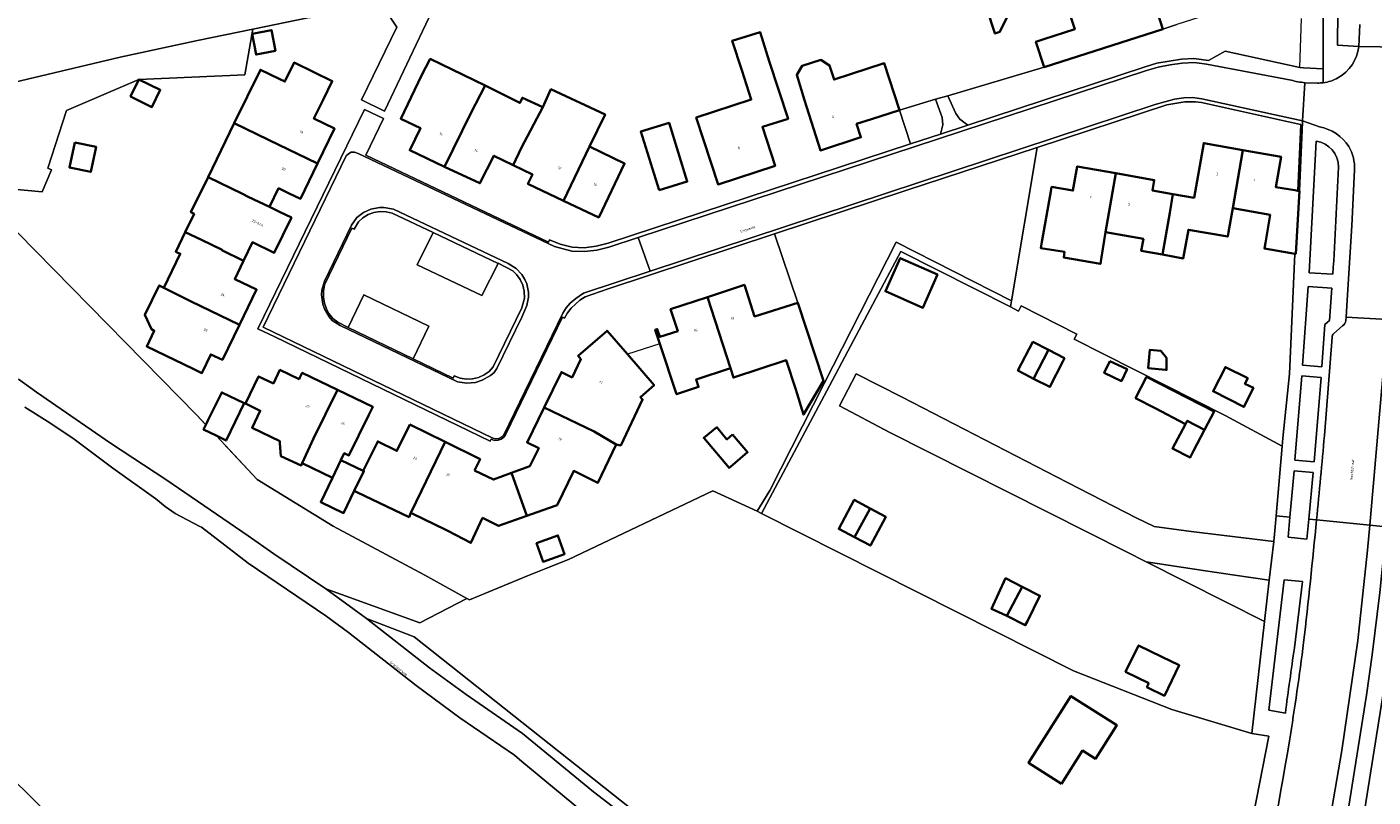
# Model space of a CAD drawing. Header units: metres. Extents: x 197700 to 204338, y 317132 to 325229.
# Tile 1025 of 1056: x 198930 to 199121, y 321874 to 321983. Entities that reach past the tile are written whole.
import ezdxf
from ezdxf.enums import TextEntityAlignment as Align

# ---------------------------------------------------------------- set-up
doc = ezdxf.new("R2010")
doc.units = ezdxf.units.M
for name, color, linetype, lineweight in [('B-WE-GR-BEPLANTING_CULTUUR_BODEMBEDEKKER-GV', 90, 'Continuous', 18), ('B-WE-GR-GROENVOORZIENING-GV', 80, 'Continuous', 18), ('B-WE-IE-TERREINAFSCHEIDING_KUNSTMATIG_HEKWERK-G', 20, 'IE-TERREINAFSCHEIDING-KUNSTMATIG', 18), ('B-WE-IE-TERREINAFSCHEIDING_KUNSTMATIG_MUUR-G', 90, 'IE-TERREINAFSCHEIDING-KUNSTMATIG-DICHT', 18), ('B-WE-OG-BEBOUWING-GV', 7, 'Continuous', 35), ('B-WE-OG-BEBOUWING-T18', 10, 'Continuous', 18), ('B-WE-OG-TERREIN_CULTUURSCHEIDING-GV', 7, 'Continuous', 18), ('B-WE-OG-TERREIN_ERF-GV', 7, 'Continuous', 18), ('B-WE-OG-TOPOGRAFIE-T18', 10, 'Continuous', 18), ('B-WE-VH-ONVERHARD-GV', 252, 'Continuous', 18), ('B-WE-VH-VERHARDING_ASFALT-GV', 252, 'Continuous', 18), ('B-WE-VH-VERHARDING_BETONSTRAATSTEEN-GV', 252, 'Continuous', 18), ('B-WE-VH-VERHARDING_OPEN-GV', 252, 'Continuous', 18), ('B-WE-VH-VERHARDING_SIERBESTRATING-GV', 252, 'Continuous', 18), ('B-WE-VH-VERHARDING_STRAATBAKSTEEN-GV', 252, 'Continuous', 18), ('B-WE-VH-VERHARDING_TEGEL-GV', 252, 'Continuous', 18)]:
    doc.layers.add(name, color=color, linetype=linetype, lineweight=lineweight)
doc.styles.add('NLCS-ISO-M200-T18', font='NLCS-ISO.ttf', dxfattribs={"height": 0.36})
doc.linetypes.add('IE-TERREINAFSCHEIDING-KUNSTMATIG', pattern='A,4,[82,NLCS.SHX,S=0.75,R=90,X=0,Y=0],4,-2', length=10)
doc.linetypes.add('IE-TERREINAFSCHEIDING-KUNSTMATIG-DICHT', pattern='A,8,-1,[82,NLCS.SHX,S=0.75,R=90,X=0,Y=0],-1', length=10)

msp = doc.modelspace()

# ---------------------------------------------------------------- linework, layer by layer
at = {"layer": 'B-WE-GR-BEPLANTING_CULTUUR_BODEMBEDEKKER-GV'}
for points in [[(199119.216, 321990.771), (199119.103, 321991.87), (199116.129, 321990.77), (199116.076, 321980.875), (199119.103, 321980.685), (199119.234, 321983.82)], [(199113.031, 321967.233), (199112.027, 321948.5), (199115.401, 321948.289)], [(199108.464, 321904.838), (199106.284, 321886.262), (199108.637, 321885.823)], [(199109.928, 321895.149), (199111.085, 321904.561), (199108.464, 321904.838)]]:
    msp.add_lwpolyline(points, dxfattribs=at)
for points in [[(199116.185, 321963.559, 0.3755207), (199113.031, 321967.233)], [(199115.401, 321948.289, 0.0036644), (199116.185, 321963.559)], [(199108.637, 321885.823, -0.0031094), (199109.928, 321895.149)]]:
    msp.add_lwpolyline(points, format="xyb", dxfattribs=at)
for points in [[(199111.884, 321946.534), (199111.082, 321935.352), (199113.839, 321935.143), (199114.26, 321941.127), (199114.939, 321941.7), (199115.259, 321946.313)], [(199110.007, 321921.832), (199112.751, 321921.623), (199113.732, 321933.608), (199110.966, 321933.862)], [(199109.291, 321913.721), (199109.033, 321910.864), (199111.694, 321910.603), (199111.968, 321913.453), (199112.608, 321920.108), (199109.886, 321920.309)]]:
    msp.add_lwpolyline(points, close=True, dxfattribs=at)
at = {"layer": 'B-WE-GR-GROENVOORZIENING-GV'}
for points in [[(198989.072, 321989.616), (198990.134, 321991.246), (198999.916, 321994.924), (199006.787, 321997.363), (199014.872, 321999.832), (199027.216, 322003.603), (199027.11, 322003.936), (199026.441, 322005.995), (199018.688, 322003.477), (199003.212, 321998.226), (198991.066, 321993.538), (198982.72, 321990.554), (198971.49, 321987.314), (198969.706, 321984.803), (198979.911, 321986.921), (198982.242, 321983.465), (198977.187, 321973.105), (198980.472, 321971.501)], [(199060.608, 321973.707), (199061.769, 321971.188), (199062.319, 321970.363), (199063.444, 321969.519), (199088.68, 321977.817), (199090.372, 321978.313), (199093.848, 321978.892), (199095.623, 321978.988), (199097.713, 321978.728), (199100.077, 321980.047), (199110.682, 321977.733), (199111.223, 321977.685), (199114.022, 321977.542), (199114.035, 321990.452), (199107.207, 321988.337), (199093.178, 321983.829), (199091.191, 321983.191), (199074.31, 321977.769)], [(198915.765, 321974.352), (198917.311, 321965.392), (198925.811, 321956.736), (198927.158, 321960.451), (198931.777, 321960.016), (198933.091, 321963.156), (198932.573, 321963.381), (198935.226, 321971.616), (198945.529, 321976.014), (198960.605, 321976.698), (198961.728, 321983.165), (198953.865, 321981.551), (198942.855, 321979.2), (198924.038, 321974.71), (198919.376, 321974.127)], [(199055.317, 321966.847), (199059.585, 321968.25), (199059.915, 321969.58), (199059.824, 321970.589), (199058.885, 321973.196), (199053.728, 321971.667)], [(199069.661, 321944.539), (199073.309, 321966.352), (199054.629, 321960.209), (199035.968, 321954.044), (199039.283, 321944.251), (199042.913, 321933.125), (199043.041, 321932.76), (199053.281, 321952.88)], [(198975.303, 321940.724), (198977.558, 321945.365), (198986.777, 321940.923), (198984.533, 321936.278), (198984.531, 321936.273), (198990.242, 321933.52), (198990.371, 321933.821), (198991.262, 321933.503), (198992.13, 321933.367), (198993.006, 321933.412), (198993.846, 321933.612), (198994.636, 321933.975), (198995.354, 321934.474), (198995.917, 321935.104), (199000, 321943.499), (199000.404, 321944.915), (199000.334, 321945.911), (199000.152, 321946.757), (198999.798, 321947.551), (198999.269, 321948.259), (198998.719, 321948.794), (198996.668, 321949.855), (198996.655, 321949.83), (198994.307, 321945.253), (198985.118, 321949.639), (198987.413, 321954.237), (198987.417, 321954.246), (198981.557, 321957.011), (198980.703, 321957.201), (198979.836, 321957.231), (198978.97, 321957.083), (198978.151, 321956.783), (198977.401, 321956.326), (198976.768, 321955.758), (198976.141, 321954.722), (198975.847, 321954.863), (198971.963, 321946.773), (198971.787, 321945.905), (198971.775, 321945.046), (198971.919, 321944.191), (198972.203, 321943.358), (198972.552, 321942.691), (198973.116, 321942.005), (198973.817, 321941.486)], [(199043.782, 321932.41), (199046.411, 321937.354), (199053.948, 321951.523), (199069.513, 321943.652), (199069.661, 321944.539), (199053.281, 321952.88), (199043.041, 321932.76), (199035.29, 321917.531), (199033.889, 321915.224), (199033.492, 321914.569), (199034.118, 321914.247), (199043.398, 321931.688)], [(199034.484, 321857.549), (199021.981, 321867.177), (198984.71, 321896.701), (198977.912, 321899.32), (198986.887, 321892.291), (198992.072, 321888.5), (199000.126, 321882.937), (199010.206, 321874.65), (199017.351, 321869.14), (199021.997, 321865.795), (199026.577, 321862.359), (199029.763, 321859.587), (199037.61, 321852.119), (199039.904, 321849.751), (199042.061, 321847.256), (199045.776, 321843.549), (199047.492, 321845.042)]]:
    msp.add_lwpolyline(points, close=True, dxfattribs=at)
for points in [[(198915.73, 321983.636), (198912.366, 321980.201), (198913.233, 321977.365), (198915.765, 321974.352), (198919.376, 321974.127), (198924.038, 321974.71), (198942.855, 321979.2), (198953.865, 321981.551), (198961.728, 321983.165), (198969.591, 321984.779)], [(198928.409, 321933.379), (198930.967, 321931.53), (198941.511, 321924.263), (198949.365, 321919.083), (198961.099, 321911.075), (198964.723, 321908.52), (198972.11, 321903.524), (198985.483, 321898.708), (198992.191, 321902.176), (198986.237, 321905.487), (198973.186, 321912.439), (198962.346, 321919.073), (198956.505, 321925.332), (198954.735, 321926.193), (198955.066, 321926.873), (198953.783, 321928.248), (198925.811, 321956.736)], [(199008.241, 321872.184), (198999.999, 321878.963), (198998.948, 321879.883), (198991.199, 321885.201), (198985.004, 321889.761), (198975.359, 321897.315), (198972.107, 321899.689), (198961.068, 321907.179), (198954.436, 321912.302), (198954.225, 321912.412), (198950.706, 321914.251), (198949.278, 321915.231), (198947.949, 321916.339), (198941.816, 321920.7), (198936.32, 321924.832), (198932.858, 321927.165), (198929.328, 321929.393)], [(198924.693, 321879.275), (198940.829, 321863.304)]]:
    msp.add_lwpolyline(points, dxfattribs=at)
at = {"layer": 'B-WE-IE-TERREINAFSCHEIDING_KUNSTMATIG_HEKWERK-G'}
for points in [[(199110.682, 321977.733), (199110.957, 321984.704)], [(199074.31, 321977.769), (199060.608, 321973.707)], [(199060.608, 321973.707), (199058.885, 321973.196)], [(199053.728, 321971.667), (199058.885, 321973.196)], [(199053.759, 321971.676), (199053.728, 321971.667)], [(198925.811, 321956.736), (198953.783, 321928.248), (198954.927, 321927.022)], [(199069.513, 321943.652), (199070.685, 321943.059)], [(199078.598, 321939.057), (199100.09, 321928.188), (199108.186, 321923.83)], [(199043.782, 321932.41), (199046.411, 321937.354)], [(199034.118, 321914.247), (199043.398, 321931.688)], [(199043.398, 321931.688), (199043.782, 321932.41)], [(198957.525, 321924.239), (198962.346, 321919.073), (198973.186, 321912.439), (198986.237, 321905.487), (198992.191, 321902.176)], [(198992.191, 321902.176), (198992.589, 321901.955), (199000.806, 321905.384)], [(198992.191, 321902.176), (198985.483, 321898.708)]]:
    msp.add_lwpolyline(points, dxfattribs=at)
at = {"layer": 'B-WE-IE-TERREINAFSCHEIDING_KUNSTMATIG_MUUR-G'}
msp.add_lwpolyline([(199019.655, 321938.417), (199015.033, 321936.911)], dxfattribs=at)
at = {"layer": 'B-WE-OG-BEBOUWING-GV'}
for points in [[(199077.275, 321987.449), (199078.664, 321983.167), (199074.262, 321981.739), (199073.14, 321981.375), (199074.31, 321977.769), (199091.191, 321983.191), (199089.967, 321987.001), (199088.545, 321991.348), (199077.18, 321987.741)], [(199066.22, 321985.912), (199067.24, 321982.762), (199067.309, 321982.549), (199068.04, 321982.787), (199070.1, 321987.072), (199069.799, 321987.967), (199069.773, 321988.046), (199065.932, 321986.802)], [(198964.974, 321980.111), (198964.386, 321983.052), (198961.627, 321982.5), (198962.214, 321979.56)], [(199035.203, 321978.614), (199033.903, 321982.754), (199029.935, 321981.494), (199031.293, 321977.334), (199032.66, 321973.159), (199024.83, 321970.596), (199027.943, 321961.086), (199036.034, 321963.738), (199034.249, 321969.263), (199037.884, 321970.424)], [(198965.511, 321976.107), (198962.816, 321977.409), (198959.104, 321969.781), (198963.974, 321967.418), (198970.94, 321964.038), (198973.349, 321969.039), (198970.443, 321970.441), (198971.73, 321973.103), (198973.031, 321975.794), (198967.604, 321978.415), (198966.303, 321975.724)], [(198992.771, 321971.202), (198994.804, 321975.16), (198986.974, 321978.935), (198985.73, 321976.576), (198982.786, 321970.433), (198985.587, 321969.091), (198984.076, 321965.938), (198989.035, 321963.604)], [(199053.728, 321971.667), (199051.584, 321978.322), (199044.446, 321976.01), (199043.795, 321978.009), (199042.562, 321978.787), (199039.886, 321977.969), (199039.133, 321976.656), (199040.215, 321973.08), (199042.491, 321965.929), (199048.259, 321967.8), (199047.637, 321969.701), (199049.766, 321970.388)], [(198944.337, 321973.577), (198947.382, 321972.088), (198948.573, 321974.525), (198945.529, 321976.014)], [(198999.972, 321966.329), (199002.981, 321972.077), (199000.106, 321973.409), (198999.739, 321972.679), (198994.804, 321975.16), (198992.771, 321971.202), (198989.035, 321963.604), (198994.056, 321961.24), (198996.031, 321965.156), (198998.781, 321963.823)], [(199005.939, 321958.759), (199009.625, 321966.458), (199011.857, 321971.053), (199004.159, 321974.619), (199002.981, 321972.077), (198999.972, 321966.329), (198998.781, 321963.823), (199001.526, 321962.493), (199000.874, 321961.15)], [(198960.256, 321959.726), (198961.057, 321959.336), (198964.126, 321957.869), (198965.418, 321960.524), (198966.833, 321959.837), (198968.521, 321959.018), (198970.94, 321964.038), (198963.974, 321967.418), (198959.104, 321969.781), (198955.368, 321962.105)], [(199019.53, 321960.25), (199023.548, 321961.496), (199020.957, 321969.849), (199016.939, 321968.603)], [(198936.408, 321967.056), (198935.652, 321963.502), (198938.69, 321962.856), (198939.446, 321966.41)], [(199009.625, 321966.458), (199005.939, 321958.759), (199010.958, 321956.389), (199014.633, 321964.059)], [(199101.153, 321957.685), (199102.567, 321965.978), (199097.037, 321966.951), (199095.65, 321959.179), (199092.647, 321959.715), (199092.188, 321957.021), (199091.165, 321951.102), (199094.112, 321950.545), (199094.841, 321954.619), (199100.433, 321953.66), (199100.547, 321954.299)], [(199102.567, 321965.978), (199101.153, 321957.685), (199106.476, 321956.74), (199105.9, 321953.342), (199105.8, 321952.75), (199105.666, 321951.962), (199109.467, 321951.317), (199110.009, 321951.225), (199110.127, 321951.205), (199110.628, 321960.149), (199110.42, 321960.183), (199109.993, 321960.252), (199107.269, 321960.693), (199108.033, 321965.016)], [(198961.057, 321959.336), (198960.256, 321959.726), (198955.368, 321962.105), (198952.937, 321957.111), (198953.385, 321956.892), (198952.122, 321954.297), (198954.429, 321953.19), (198957.382, 321951.772), (198957.357, 321951.722), (198960.428, 321950.227), (198961.691, 321952.849), (198964.799, 321951.352), (198967.225, 321956.356), (198965.536, 321957.18), (198964.126, 321957.869)], [(199084.51, 321962.668), (199079.02, 321963.633), (199078.41, 321960.197), (199075.377, 321960.734), (199075.258, 321960.063), (199074.058, 321953.158), (199074.011, 321952.889), (199073.872, 321951.988), (199077.229, 321951.483), (199077.11, 321950.705), (199082.335, 321949.768), (199082.484, 321950.73), (199083.039, 321954.297)], [(199088.476, 321953.332), (199088.145, 321951.633), (199091.165, 321951.102), (199092.188, 321957.021), (199092.647, 321959.715), (199089.724, 321960.237), (199089.976, 321961.708), (199084.51, 321962.668), (199083.039, 321954.297)], [(198949.104, 321946.359), (198952.868, 321944.477), (198959.852, 321941.118), (198962.276, 321946.111), (198959.165, 321947.606), (198960.428, 321950.227), (198957.357, 321951.722), (198957.382, 321951.772), (198954.429, 321953.19), (198952.122, 321954.297), (198950.781, 321951.504), (198951.424, 321951.212)], [(199059.165, 321948.252), (199053.848, 321950.609), (199051.75, 321945.878), (199057.067, 321943.521)], [(198952.868, 321944.477), (198949.104, 321946.359), (198948.418, 321946.704), (198946.401, 321942.536), (198947.32, 321940.474), (198947.73, 321940.251), (198946.654, 321938.036), (198953.246, 321934.824), (198954.499, 321934.231), (198955.764, 321936.898), (198957.421, 321936.11), (198959.852, 321941.118)], [(199026.407, 321945.054), (199029.682, 321934.914), (199030.122, 321933.585), (199037.622, 321936.066), (199039.006, 321931.883), (199040.079, 321928.319), (199042.913, 321933.125), (199039.283, 321944.251), (199033.126, 321942.288), (199031.685, 321946.769)], [(199029.682, 321934.914), (199026.407, 321945.054), (199021.172, 321943.352), (199021.831, 321941.325), (199022.195, 321940.206), (199019.633, 321939.373), (199019.279, 321940.495), (199018.997, 321940.407), (199019.655, 321938.417), (199022.033, 321931.226), (199025.148, 321932.256), (199024.802, 321933.3)], [(199013.448, 321924.061), (199014.094, 321923.933), (199017.19, 321930.481), (199017.048, 321930.631), (199016.878, 321930.828), (199018.83, 321932.514), (199015.033, 321936.911), (199012.147, 321940.251), (199008.027, 321936.677), (199008.419, 321936.211), (199007.162, 321933.611), (199005.638, 321934.381), (199003.187, 321929.347), (199010.286, 321925.933)], [(199072.818, 321933.44), (199074.935, 321937.565), (199072.722, 321938.679), (199070.599, 321934.597), (199072.383, 321933.661)], [(199077.23, 321936.368), (199074.935, 321937.565), (199072.818, 321933.44), (199075.14, 321932.259), (199076.988, 321935.891)], [(199091.737, 321936.383), (199090.933, 321937.388), (199089.352, 321937.541), (199089.099, 321934.937), (199091.573, 321934.696), (199091.737, 321934.687)], [(199083.686, 321935.953), (199082.879, 321934.255), (199085.323, 321933.094), (199086.13, 321934.792)], [(199103.28, 321933.499), (199100.107, 321935.099), (199098.361, 321931.638), (199102.738, 321929.43), (199104.095, 321932.12), (199102.891, 321932.727)], [(198968.439, 321933.594), (198968.334, 321933.376), (198965.594, 321934.692), (198964.667, 321932.763), (198962.567, 321933.771), (198960.705, 321929.895), (198962.806, 321928.886), (198961.637, 321926.452), (198965.566, 321924.565), (198965.59, 321924.283), (198965.748, 321922.4), (198968.628, 321921.107), (198968.766, 321921.414), (198970.352, 321924.945), (198973.787, 321931.861), (198968.767, 321934.277)], [(199094.69, 321927.45), (199097.15, 321926.18), (199098.488, 321928.785), (199088.899, 321933.713), (199087.34, 321930.68), (199090.132, 321929.227), (199094.45, 321926.98)], [(198955.356, 321927.47), (198955.066, 321926.873), (198954.735, 321926.193), (198956.505, 321925.332), (198957.93, 321924.639), (198960.506, 321929.936), (198957.311, 321931.489)], [(198973.787, 321931.861), (198970.352, 321924.945), (198968.766, 321921.414), (198973.065, 321919.342), (198974.278, 321921.86), (198974.746, 321922.834), (198975.42, 321922.51), (198978.233, 321928.283), (198978.801, 321929.449)], [(199003.187, 321929.347), (199000.757, 321924.357), (199002.411, 321923.562), (199001.174, 321921.006), (198998.56, 321920.038), (199000.737, 321913.923), (199003.795, 321914.998), (199005.06, 321915.443), (199007.403, 321920.315), (199010.845, 321918.628), (199013.448, 321924.061), (199010.286, 321925.933)], [(199094.45, 321926.98), (199092.566, 321923.519), (199095.096, 321922.23), (199095.593, 321923.187), (199097.15, 321926.18), (199094.69, 321927.45)], [(198984.092, 321926.9), (198982.25, 321923.159), (198979.517, 321924.515), (198977.441, 321920.33), (198977.537, 321920.284), (198976.175, 321917.469), (198976.556, 321917.287), (198983.97, 321913.74), (198984.219, 321914.344), (198985.741, 321917.487), (198989.091, 321924.438)], [(199030, 321925.479), (199029.185, 321924.787), (199027.762, 321926.537), (199025.885, 321925.01), (199029.502, 321920.748), (199029.694, 321920.911), (199032.125, 321922.975)], [(198993.276, 321920.366), (198994.07, 321921.986), (198989.091, 321924.438), (198985.741, 321917.487), (198984.219, 321914.344), (198984.412, 321914.25), (198989.199, 321911.919), (198989.468, 321911.781), (198992.779, 321910.079), (198994.436, 321913.626), (198996.715, 321912.509), (199000.737, 321913.923), (198998.56, 321920.038), (198995.961, 321919.075)], [(198976.175, 321917.469), (198977.537, 321920.284), (198977.441, 321920.33), (198974.278, 321921.86), (198973.065, 321919.342), (198971.396, 321915.878), (198974.652, 321914.321)], [(199049.547, 321914.989), (199047.317, 321916.181), (199045.112, 321912.055), (199047.357, 321910.869)], [(199047.357, 321910.869), (199049.603, 321909.682), (199051.777, 321913.797), (199049.547, 321914.989)], [(199002.096, 321910.056), (199003.03, 321907.399), (199006.089, 321908.474), (199005.155, 321911.131)], [(199069.02, 321899.67), (199071.206, 321903.812), (199068.831, 321905.038), (199066.851, 321900.677), (199068.921, 321899.72)], [(199071.206, 321903.812), (199069.02, 321899.67), (199071.63, 321898.36), (199071.93, 321898.95), (199073.73, 321902.55)], [(199089.225, 321890.126), (199088.943, 321889.549), (199091.44, 321888.33), (199093.55, 321892.65), (199091.055, 321893.868), (199087.749, 321895.485), (199085.919, 321891.742)], [(199076.798, 321875.81), (199079.781, 321880.524), (199081.623, 321879.359), (199084.645, 321884.135), (199078.123, 321888.263), (199072.117, 321878.772)]]:
    msp.add_lwpolyline(points, close=True, dxfattribs=at)
at = {"layer": 'B-WE-OG-TERREIN_CULTUURSCHEIDING-GV'}
msp.add_lwpolyline([(198928.304, 321837.744), (198943.978, 321833.537), (198953.36, 321830.767), (198954.167, 321830.855), (198955.083, 321831.218), (198956.227, 321831.887), (198956.873, 321832.548), (198957.513, 321833.459), (198957.75, 321834.064), (198958.924, 321829.988), (198970.05, 321826.229), (198970.586, 321825.882), (198972.297, 321824.965), (198975.892, 321823.49), (198986.845, 321819.348), (198990.058, 321818.161), (198991.432, 321817.565), (198999.574, 321812.048), (198999.217, 321820.085), (198976.763, 321839.291), (198961.473, 321847.979), (198943.983, 321858.208), (198940.829, 321863.304), (198924.693, 321879.275)], dxfattribs=at)
at = {"layer": 'B-WE-OG-TERREIN_ERF-GV'}
for points in [[(198989.072, 321989.616), (198980.472, 321971.501), (198977.187, 321973.105), (198982.242, 321983.465), (198979.911, 321986.921)], [(198925.811, 321956.736), (198953.783, 321928.248), (198955.066, 321926.873), (198955.356, 321927.47), (198957.311, 321931.489), (198960.506, 321929.936), (198957.93, 321924.639), (198956.505, 321925.332), (198962.346, 321919.073), (198973.186, 321912.439), (198986.237, 321905.487), (198992.191, 321902.176), (198992.589, 321901.955), (199000.806, 321905.384), (199003.413, 321906.409), (199006.66, 321907.685), (199027.185, 321917.475), (199033.492, 321914.569), (199033.889, 321915.224), (199035.29, 321917.531), (199043.041, 321932.76), (199042.913, 321933.125), (199040.079, 321928.319), (199039.006, 321931.883), (199037.622, 321936.066), (199030.122, 321933.585), (199029.682, 321934.914), (199024.802, 321933.3), (199025.148, 321932.256), (199022.033, 321931.226), (199019.655, 321938.417), (199018.997, 321940.407), (199019.279, 321940.495), (199019.633, 321939.373), (199022.195, 321940.206), (199021.831, 321941.325), (199021.172, 321943.352), (199026.407, 321945.054), (199031.685, 321946.769), (199033.126, 321942.288), (199039.283, 321944.251), (199035.968, 321954.044), (199012.317, 321946.23), (199009.017, 321945.087), (199008.275, 321944.629), (199007.015, 321943.489), (199006.49, 321942.793), (199006.092, 321942.063), (199005.808, 321942.207), (198997.71, 321925.441), (198997.466, 321925.106), (198997.094, 321924.848), (198996.636, 321924.669), (198996.119, 321924.649), (198995.674, 321924.839), (198995.526, 321924.533), (198964.869, 321939.371), (198962.462, 321940.54), (198977.625, 321971.751), (198980.312, 321970.475), (198977.813, 321965.244), (199003.831, 321952.881), (199003.973, 321953.176), (199005.444, 321952.579), (199007.152, 321952.137), (199008.894, 321952.062), (199010.568, 321952.28), (199012.293, 321952.7), (199055.317, 321966.847), (199053.728, 321971.667), (199058.885, 321973.196), (199060.608, 321973.707), (199074.31, 321977.769), (199073.14, 321981.375), (199074.262, 321981.739), (199078.664, 321983.167), (199077.275, 321987.449)], [(199089.967, 321987.001), (199091.191, 321983.191), (199093.178, 321983.829)], [(198969.591, 321984.779), (198961.728, 321983.165), (198960.605, 321976.698), (198945.529, 321976.014), (198935.226, 321971.616), (198932.573, 321963.381), (198933.091, 321963.156), (198931.777, 321960.016), (198927.158, 321960.451)], [(199126.589, 321926.099), (199126.262, 321921.199), (199125.333, 321912.117), (199124.378, 321902.78), (199123.297, 321893.826), (199122.478, 321888.036), (199119.763, 321871.022), (199119.705, 321870.707), (199124.191, 321870.824), (199141.885, 321871.287), (199141.858, 321872.796), (199137.431, 321879.069), (199135.645, 321886.396), (199136.538, 321894.974), (199138.324, 321899.799), (199136.181, 321912.13), (199138.86, 321919.457), (199141.075, 321921.118), (199141.29, 321928.999), (199141.012, 321944.977), (199140.999, 321946.803)], [(199102.359, 321862.468), (199106.271, 321882.582), (199103.876, 321882.947), (199092.504, 321886.354), (199078.502, 321891.865), (199034.118, 321914.247), (199033.492, 321914.569), (199027.185, 321917.475), (199006.66, 321907.685), (199003.413, 321906.409), (199000.806, 321905.384), (198992.589, 321901.955), (198992.191, 321902.176), (198985.483, 321898.708), (198972.11, 321903.524), (198977.912, 321899.32), (198984.71, 321896.701), (199021.981, 321867.177)]]:
    msp.add_lwpolyline(points, dxfattribs=at)
for points in [[(199067.24, 321982.762), (199066.22, 321985.912), (199065.932, 321986.802), (199069.773, 321988.046), (199069.799, 321987.967), (199070.1, 321987.072), (199068.04, 321982.787), (199067.309, 321982.549)], [(198964.974, 321980.111), (198962.214, 321979.56), (198961.627, 321982.5), (198964.386, 321983.052)], [(199031.293, 321977.334), (199029.935, 321981.494), (199033.903, 321982.754), (199035.203, 321978.614), (199037.884, 321970.424), (199034.249, 321969.263), (199036.034, 321963.738), (199027.943, 321961.086), (199024.83, 321970.596), (199032.66, 321973.159)], [(198970.94, 321964.038), (198968.521, 321959.018), (198966.833, 321959.837), (198965.418, 321960.524), (198964.126, 321957.869), (198965.536, 321957.18), (198967.225, 321956.356), (198964.799, 321951.352), (198961.691, 321952.849), (198960.428, 321950.227), (198959.165, 321947.606), (198962.276, 321946.111), (198959.852, 321941.118), (198957.421, 321936.11), (198955.764, 321936.898), (198954.499, 321934.231), (198953.246, 321934.824), (198946.654, 321938.036), (198947.73, 321940.251), (198947.32, 321940.474), (198946.401, 321942.536), (198948.418, 321946.704), (198949.104, 321946.359), (198951.424, 321951.212), (198950.781, 321951.504), (198952.122, 321954.297), (198953.385, 321956.892), (198952.937, 321957.111), (198955.368, 321962.105), (198959.104, 321969.781), (198962.816, 321977.409), (198965.511, 321976.107), (198966.303, 321975.724), (198967.604, 321978.415), (198973.031, 321975.794), (198971.73, 321973.103), (198970.443, 321970.441), (198973.349, 321969.039)], [(199005.939, 321958.759), (199000.874, 321961.15), (199001.526, 321962.493), (198998.781, 321963.823), (198996.031, 321965.156), (198994.056, 321961.24), (198989.035, 321963.604), (198984.076, 321965.938), (198985.587, 321969.091), (198982.786, 321970.433), (198985.73, 321976.576), (198986.974, 321978.935), (198994.804, 321975.16), (198999.739, 321972.679), (199000.106, 321973.409), (199002.981, 321972.077), (199004.159, 321974.619), (199011.857, 321971.053), (199009.625, 321966.458), (199014.633, 321964.059), (199010.958, 321956.389)], [(199053.728, 321971.667), (199049.766, 321970.388), (199047.637, 321969.701), (199048.259, 321967.8), (199042.491, 321965.929), (199040.215, 321973.08), (199039.133, 321976.656), (199039.886, 321977.969), (199042.562, 321978.787), (199043.795, 321978.009), (199044.446, 321976.01), (199051.584, 321978.322)], [(198945.529, 321976.014), (198948.573, 321974.525), (198947.382, 321972.088), (198944.337, 321973.577)], [(199078.598, 321939.057), (199100.09, 321928.188), (199108.186, 321923.83), (199108.287, 321924.996), (199109.224, 321934.117), (199110.009, 321951.225), (199109.467, 321951.317), (199105.666, 321951.962), (199105.8, 321952.75), (199105.9, 321953.342), (199106.476, 321956.74), (199101.153, 321957.685), (199100.547, 321954.299), (199100.433, 321953.66), (199094.841, 321954.619), (199094.112, 321950.545), (199091.165, 321951.102), (199088.145, 321951.633), (199088.476, 321953.332), (199083.039, 321954.297), (199082.484, 321950.73), (199082.335, 321949.768), (199077.11, 321950.705), (199077.229, 321951.483), (199073.872, 321951.988), (199074.011, 321952.889), (199074.058, 321953.158), (199075.258, 321960.063), (199075.377, 321960.734), (199078.41, 321960.197), (199079.02, 321963.633), (199084.51, 321962.668), (199089.976, 321961.708), (199089.724, 321960.237), (199092.647, 321959.715), (199095.65, 321959.179), (199097.037, 321966.951), (199102.567, 321965.978), (199108.033, 321965.016), (199107.269, 321960.693), (199109.993, 321960.252), (199110.42, 321960.183), (199110.852, 321969.603), (199110.366, 321969.71), (199096.725, 321972.716), (199095.878, 321972.827), (199094.34, 321972.845), (199091.768, 321972.383), (199073.309, 321966.352), (199069.661, 321944.539), (199069.513, 321943.652), (199070.685, 321943.059), (199071.061, 321943.799), (199078.965, 321939.779)], [(199019.53, 321960.25), (199016.939, 321968.603), (199020.957, 321969.849), (199023.548, 321961.496)], [(198936.408, 321967.056), (198939.446, 321966.41), (198938.69, 321962.856), (198935.652, 321963.502)], [(199108.186, 321923.83), (199100.09, 321928.188), (199078.598, 321939.057), (199078.965, 321939.779), (199071.061, 321943.799), (199070.685, 321943.059), (199069.513, 321943.652), (199053.948, 321951.523), (199046.411, 321937.354), (199043.782, 321932.41), (199043.398, 321931.688), (199034.118, 321914.247), (199078.502, 321891.865), (199092.504, 321886.354), (199103.876, 321882.947), (199105.675, 321898.895), (199088.85, 321907.37), (199086.041, 321908.815), (199052.355, 321925.784), (199045.191, 321929.593), (199047.566, 321934.15), (199054.105, 321930.792), (199077.638, 321918.671), (199079.316, 321917.808), (199087.429, 321913.632), (199089.97, 321912.415), (199095.224, 321911.687), (199107.009, 321910.262), (199107.326, 321913.917)], [(199057.067, 321943.521), (199051.75, 321945.878), (199053.848, 321950.609), (199059.165, 321948.252)], [(199017.048, 321930.631), (199017.19, 321930.481), (199014.094, 321923.933), (199013.448, 321924.061), (199010.845, 321918.628), (199007.403, 321920.315), (199005.06, 321915.443), (199003.795, 321914.998), (199000.737, 321913.923), (198996.715, 321912.509), (198994.436, 321913.626), (198992.779, 321910.079), (198989.468, 321911.781), (198989.199, 321911.919), (198984.412, 321914.25), (198984.219, 321914.344), (198983.97, 321913.74), (198976.556, 321917.287), (198976.175, 321917.469), (198974.652, 321914.321), (198971.396, 321915.878), (198973.065, 321919.342), (198968.766, 321921.414), (198968.628, 321921.107), (198965.748, 321922.4), (198965.59, 321924.283), (198965.566, 321924.565), (198961.637, 321926.452), (198962.806, 321928.886), (198960.705, 321929.895), (198962.567, 321933.771), (198964.667, 321932.763), (198965.594, 321934.692), (198968.334, 321933.376), (198968.439, 321933.594), (198968.767, 321934.277), (198973.787, 321931.861), (198978.801, 321929.449), (198978.233, 321928.283), (198975.42, 321922.51), (198974.746, 321922.834), (198974.278, 321921.86), (198977.441, 321920.33), (198979.517, 321924.515), (198982.25, 321923.159), (198984.092, 321926.9), (198989.091, 321924.438), (198994.07, 321921.986), (198993.276, 321920.366), (198995.961, 321919.075), (198998.56, 321920.038), (199001.174, 321921.006), (199002.411, 321923.562), (199000.757, 321924.357), (199003.187, 321929.347), (199005.638, 321934.381), (199007.162, 321933.611), (199008.419, 321936.211), (199008.027, 321936.677), (199012.147, 321940.251), (199015.033, 321936.911), (199018.83, 321932.514), (199016.878, 321930.828)], [(199070.599, 321934.597), (199072.722, 321938.679), (199074.935, 321937.565), (199077.23, 321936.368), (199076.988, 321935.891), (199075.14, 321932.259), (199072.818, 321933.44), (199072.383, 321933.661)], [(199091.737, 321936.383), (199091.737, 321934.687), (199091.573, 321934.696), (199089.099, 321934.937), (199089.352, 321937.541), (199090.933, 321937.388)], [(199083.686, 321935.953), (199086.13, 321934.792), (199085.323, 321933.094), (199082.879, 321934.255)], [(199103.28, 321933.499), (199102.891, 321932.727), (199104.095, 321932.12), (199102.738, 321929.43), (199098.361, 321931.638), (199100.107, 321935.099)], [(199095.096, 321922.23), (199092.566, 321923.519), (199094.45, 321926.98), (199090.132, 321929.227), (199087.34, 321930.68), (199088.899, 321933.713), (199098.488, 321928.785), (199097.15, 321926.18), (199095.593, 321923.187)], [(199030, 321925.479), (199032.125, 321922.975), (199029.694, 321920.911), (199029.502, 321920.748), (199025.885, 321925.01), (199027.762, 321926.537), (199029.185, 321924.787)], [(199047.317, 321916.181), (199049.547, 321914.989), (199051.777, 321913.797), (199049.603, 321909.682), (199047.357, 321910.869), (199045.112, 321912.055)], [(199003.03, 321907.399), (199002.096, 321910.056), (199005.155, 321911.131), (199006.089, 321908.474)], [(199068.831, 321905.038), (199071.206, 321903.812), (199073.73, 321902.55), (199071.93, 321898.95), (199071.63, 321898.36), (199069.02, 321899.67), (199068.921, 321899.72), (199066.851, 321900.677)], [(199091.055, 321893.868), (199093.55, 321892.65), (199091.44, 321888.33), (199088.943, 321889.549), (199089.225, 321890.126), (199085.919, 321891.742), (199087.749, 321895.485)], [(199076.798, 321875.81), (199072.117, 321878.772), (199078.123, 321888.263), (199084.645, 321884.135), (199081.623, 321879.359), (199079.781, 321880.524)]]:
    msp.add_lwpolyline(points, close=True, dxfattribs=at)
at = {"layer": 'B-WE-VH-ONVERHARD-GV'}
for points in [[(199017.351, 321869.14), (199010.206, 321874.65), (199000.126, 321882.937), (198992.072, 321888.5), (198986.887, 321892.291), (198977.912, 321899.32), (198972.11, 321903.524), (198964.723, 321908.52), (198961.099, 321911.075), (198949.365, 321919.083), (198941.511, 321924.263), (198930.967, 321931.53), (198928.409, 321933.379)], [(198929.328, 321929.393), (198932.858, 321927.165), (198936.32, 321924.832), (198941.816, 321920.7), (198947.949, 321916.339), (198949.278, 321915.231), (198950.706, 321914.251), (198954.225, 321912.412), (198954.436, 321912.302), (198961.068, 321907.179), (198972.107, 321899.689), (198975.359, 321897.315), (198985.004, 321889.761), (198991.199, 321885.201), (198998.948, 321879.883), (198999.999, 321878.963), (199008.241, 321872.184)]]:
    msp.add_lwpolyline(points, dxfattribs=at)
at = {"layer": 'B-WE-VH-VERHARDING_ASFALT-GV'}
for points in [[(199119.234, 321983.82), (199119.103, 321980.685), (199125.141, 321980.609)], [(199109.451, 321975.912), (199097.427, 321978.192), (199095.733, 321978.414), (199093.975, 321978.334), (199092.247, 321978.116), (199090.525, 321977.773), (199088.86, 321977.292), (199016.566, 321953.515), (199018.269, 321948.745), (199090.14, 321972.473), (199092.884, 321973.212), (199094.191, 321973.407), (199095.424, 321973.433), (199096.744, 321973.276), (199111.093, 321970.119)], [(199111.093, 321970.119), (199111.42, 321975.541)], [(199116.785, 321940.945), (199115.547, 321939.869)], [(199120.634, 321912.587), (199122.566, 321934.376), (199122.785, 321936.78), (199123.156, 321941.878), (199117.272, 321942.185), (199117.255, 321941.697)], [(199115.277, 321939.323), (199114.196, 321925.368)], [(199107.412, 321834.181), (199108.845, 321841.055), (199110.854, 321849.796), (199112.405, 321857.16), (199112.818, 321859.119), (199112.883, 321859.458), (199114.797, 321869.508), (199116.671, 321880.527), (199118.96, 321896.174), (199120.32, 321909.048), (199120.634, 321912.587), (199113.084, 321913.341)], [(199113.084, 321913.341), (199120.634, 321912.587)]]:
    msp.add_lwpolyline(points, dxfattribs=at)
for points in [[(199111.42, 321975.541, -0.0327117), (199109.451, 321975.912)], [(199117.255, 321941.697, -0.2244877), (199116.785, 321940.945)], [(199115.547, 321939.869, 0.1938354), (199115.277, 321939.323)], [(199114.196, 321925.368, -0.0028259), (199113.084, 321913.341)], [(199113.084, 321913.341, -0.0040146), (199111.234, 321895.916)], [(199111.234, 321895.916, -0.0088756), (199109.216, 321881.895)], [(199109.216, 321881.895, -0.0178998), (199103.645, 321853.925)]]:
    msp.add_lwpolyline(points, format="xyb", dxfattribs=at)
for points in [[(199016.566, 321953.515), (199012.407, 321952.147), (199010.694, 321951.72), (199008.932, 321951.517), (199007.14, 321951.567), (199004.667, 321952.267), (198976.72, 321965.488), (198976.193, 321965.674), (198975.73, 321965.649), (198975.332, 321965.445), (198975.017, 321965.14), (198963.215, 321940.792), (198995.881, 321924.985), (198996.319, 321924.887), (198996.761, 321924.946), (198997.157, 321925.16), (198997.463, 321925.461), (199005.824, 321942.779), (199006.322, 321943.529), (199006.899, 321944.188), (199007.68, 321944.867), (199008.805, 321945.62), (199018.269, 321948.745)], [(199000, 321942.197), (198996.451, 321934.898), (198996.054, 321934.34), (198995.56, 321933.898), (198994.393, 321933.222), (198993.411, 321932.906), (198992.187, 321932.799), (198990.858, 321933.005), (198974.19, 321941.014), (198973.051, 321941.735), (198972.587, 321942.231), (198971.929, 321943.4), (198971.697, 321944.03), (198971.524, 321945.356), (198971.55, 321946.032), (198971.918, 321947.334), (198975.763, 321955.276), (198976.538, 321956.378), (198977.501, 321957.098), (198978.514, 321957.551), (198979.753, 321957.78), (198980.396, 321957.797), (198981.742, 321957.537), (198998.05, 321949.826), (198999.202, 321949.14), (199000, 321948.25), (199000.435, 321947.556), (199000.703, 321946.946), (199000.941, 321945.74), (199000.982, 321945.049), (199000.735, 321943.852)], [(199106.337, 321904.764), (199107.009, 321910.262), (199095.224, 321911.687), (199089.97, 321912.415), (199087.429, 321913.632), (199079.316, 321917.808), (199077.638, 321918.671), (199054.105, 321930.792), (199047.566, 321934.15), (199045.191, 321929.593), (199052.355, 321925.784), (199086.041, 321908.815), (199088.85, 321907.37), (199097.282, 321906.116), (199101.122, 321905.548)]]:
    msp.add_lwpolyline(points, close=True, dxfattribs=at)
at = {"layer": 'B-WE-VH-VERHARDING_BETONSTRAATSTEEN-GV'}
for points in [[(199114.022, 321975.553), (199114.022, 321977.542), (199111.223, 321977.685), (199110.682, 321977.733), (199100.077, 321980.047), (199097.713, 321978.728), (199095.623, 321978.988), (199093.848, 321978.892), (199090.372, 321978.313), (199088.68, 321977.817), (199063.444, 321969.519), (199059.585, 321968.25), (199055.317, 321966.847), (199012.293, 321952.7), (199010.568, 321952.28), (199008.894, 321952.062), (199007.152, 321952.137), (199005.444, 321952.579), (199003.973, 321953.176), (199003.831, 321952.881), (198977.813, 321965.244), (198980.312, 321970.475), (198977.625, 321971.751), (198962.462, 321940.54), (198964.869, 321939.371), (198995.526, 321924.533), (198995.674, 321924.839), (198996.119, 321924.649), (198996.636, 321924.669), (198997.094, 321924.848), (198997.466, 321925.106), (198997.71, 321925.441), (199005.808, 321942.207), (199006.092, 321942.063), (199006.49, 321942.793), (199007.015, 321943.489), (199008.275, 321944.629), (199009.017, 321945.087), (199012.317, 321946.23), (199035.968, 321954.044), (199054.629, 321960.209), (199073.309, 321966.352), (199091.768, 321972.383), (199094.34, 321972.845), (199095.878, 321972.827), (199096.725, 321972.716), (199110.366, 321969.71), (199110.852, 321969.603), (199110.42, 321960.183), (199110.628, 321960.149), (199111.086, 321969.929)], [(199124.515, 321962.47), (199124.688, 321967.098), (199124.78, 321969.549), (199125.104, 321978.197), (199125.141, 321980.609), (199119.103, 321980.685)], [(199111.086, 321969.929), (199111.093, 321970.119), (199096.744, 321973.276), (199095.424, 321973.433), (199094.191, 321973.407), (199092.884, 321973.212), (199090.14, 321972.473), (199018.269, 321948.745), (199008.805, 321945.62), (199007.68, 321944.867), (199006.899, 321944.188), (199006.322, 321943.529), (199005.824, 321942.779), (198997.463, 321925.461), (198997.157, 321925.16), (198996.761, 321924.946), (198996.319, 321924.887), (198995.881, 321924.985), (198963.215, 321940.792), (198975.017, 321965.14), (198975.332, 321965.445), (198975.73, 321965.649), (198976.193, 321965.674), (198976.72, 321965.488), (199004.667, 321952.267), (199007.14, 321951.567), (199008.932, 321951.517), (199010.694, 321951.72), (199012.407, 321952.147), (199016.566, 321953.515), (199088.86, 321977.292), (199090.525, 321977.773), (199092.247, 321978.116), (199093.975, 321978.334), (199095.733, 321978.414), (199097.427, 321978.192), (199109.451, 321975.912)], [(199113.222, 321975.508), (199111.42, 321975.541), (199111.093, 321970.119), (199113.502, 321969.293)], [(199111.42, 321975.541), (199113.222, 321975.508)], [(199118.466, 321963.135), (199118.093, 321955.165), (199117.433, 321944.62), (199117.272, 321942.185), (199123.156, 321941.878)]]:
    msp.add_lwpolyline(points, dxfattribs=at)
for points in [[(199119.103, 321980.685, -0.2333013), (199116.11, 321976.238)], [(199109.451, 321975.912, 0.0327117), (199111.42, 321975.541)], [(199114.022, 321975.553, -0.0339242), (199113.222, 321975.508)], [(199113.222, 321975.508, 0.0339242), (199114.022, 321975.553)], [(199116.11, 321976.238, -0.0957056), (199114.022, 321975.553)], [(199113.502, 321969.293, -0.2023083), (199117.647, 321966.482)], [(199117.647, 321966.482, -0.1537989), (199118.466, 321963.135)]]:
    msp.add_lwpolyline(points, format="xyb", dxfattribs=at)
for points in [[(199000, 321942.197), (199000.735, 321943.852), (199000.982, 321945.049), (199000.941, 321945.74), (199000.703, 321946.946), (199000.435, 321947.556), (199000, 321948.25), (198999.202, 321949.14), (198998.05, 321949.826), (198981.742, 321957.537), (198980.396, 321957.797), (198979.753, 321957.78), (198978.514, 321957.551), (198977.501, 321957.098), (198976.538, 321956.378), (198975.763, 321955.276), (198971.918, 321947.334), (198971.55, 321946.032), (198971.524, 321945.356), (198971.697, 321944.03), (198971.929, 321943.4), (198972.587, 321942.231), (198973.051, 321941.735), (198974.19, 321941.014), (198990.858, 321933.005), (198992.187, 321932.799), (198993.411, 321932.906), (198994.393, 321933.222), (198995.56, 321933.898), (198996.054, 321934.34), (198996.451, 321934.898)], [(198996.655, 321949.83), (198996.668, 321949.855), (198998.719, 321948.794), (198999.269, 321948.259), (198999.798, 321947.551), (199000.152, 321946.757), (199000.334, 321945.911), (199000.404, 321944.915), (199000, 321943.499), (198995.917, 321935.104), (198995.354, 321934.474), (198994.636, 321933.975), (198993.846, 321933.612), (198993.006, 321933.412), (198992.13, 321933.367), (198991.262, 321933.503), (198990.371, 321933.821), (198990.242, 321933.52), (198984.531, 321936.273), (198984.533, 321936.278), (198975.303, 321940.724), (198973.817, 321941.486), (198973.116, 321942.005), (198972.552, 321942.691), (198972.203, 321943.358), (198971.919, 321944.191), (198971.775, 321945.046), (198971.787, 321945.905), (198971.963, 321946.773), (198975.847, 321954.863), (198976.141, 321954.722), (198976.768, 321955.758), (198977.401, 321956.326), (198978.151, 321956.783), (198978.97, 321957.083), (198979.836, 321957.231), (198980.703, 321957.201), (198981.557, 321957.011), (198987.417, 321954.246), (198987.413, 321954.237)], [(198996.655, 321949.83), (198987.413, 321954.237), (198985.118, 321949.639), (198994.307, 321945.253)], [(198984.533, 321936.278), (198986.777, 321940.923), (198977.558, 321945.365), (198975.303, 321940.724)], [(199106.337, 321904.764), (199101.122, 321905.548), (199097.282, 321906.116), (199088.85, 321907.37), (199105.675, 321898.895)]]:
    msp.add_lwpolyline(points, close=True, dxfattribs=at)
at = {"layer": 'B-WE-VH-VERHARDING_OPEN-GV'}
msp.add_lwpolyline([(199060.608, 321973.707), (199058.885, 321973.196), (199059.824, 321970.589), (199059.915, 321969.58), (199059.585, 321968.25), (199063.444, 321969.519), (199062.319, 321970.363), (199061.769, 321971.188)], close=True, dxfattribs=at)
at = {"layer": 'B-WE-VH-VERHARDING_SIERBESTRATING-GV'}
for points in [[(199112.739, 322012.59), (199114.842, 322004.106), (199114.047, 321994.455), (199114.039, 321994.36), (199114.035, 321990.452), (199114.022, 321977.542), (199114.022, 321975.553)], [(199119.103, 321980.685), (199116.076, 321980.875), (199116.129, 321990.77), (199119.103, 321991.87), (199118.392, 321998.753)]]:
    msp.add_lwpolyline(points, dxfattribs=at)
for points in [[(199116.11, 321976.238, 0.2333013), (199119.103, 321980.685)], [(199114.022, 321975.553, 0.0957056), (199116.11, 321976.238)]]:
    msp.add_lwpolyline(points, format="xyb", dxfattribs=at)
at = {"layer": 'B-WE-VH-VERHARDING_STRAATBAKSTEEN-GV'}
msp.add_lwpolyline([(199123.94, 321941.837), (199123.156, 321941.878), (199122.785, 321936.78), (199122.566, 321934.376), (199120.634, 321912.587), (199123.028, 321912.347), (199123.951, 321921.375), (199124.287, 321925.678), (199124.932, 321934.734)], dxfattribs=at)
msp.add_lwpolyline([(199115.096, 321858.872), (199116.02, 321863.488), (199117.482, 321871.422), (199120.188, 321888.38), (199121, 321894.127), (199122.076, 321903.036), (199123.028, 321912.347), (199120.634, 321912.587), (199120.32, 321909.048), (199118.96, 321896.174), (199116.671, 321880.527), (199114.797, 321869.508), (199112.883, 321859.458)], close=True, dxfattribs=at)
at = {"layer": 'B-WE-VH-VERHARDING_TEGEL-GV'}
for points in [[(199113.502, 321969.293), (199111.093, 321970.119), (199111.086, 321969.929), (199110.628, 321960.149), (199110.127, 321951.205), (199110.009, 321951.225), (199109.224, 321934.117), (199108.287, 321924.996), (199108.186, 321923.83), (199107.326, 321913.917), (199109.291, 321913.721), (199109.886, 321920.309), (199112.608, 321920.108), (199111.968, 321913.453), (199113.084, 321913.341)], [(199115.401, 321948.289), (199112.027, 321948.5), (199113.031, 321967.233)], [(199117.255, 321941.697), (199117.272, 321942.185), (199117.433, 321944.62), (199118.093, 321955.165), (199118.466, 321963.135)], [(199115.547, 321939.869), (199116.785, 321940.945)], [(199114.196, 321925.368), (199115.277, 321939.323)], [(199113.084, 321913.341), (199111.968, 321913.453), (199111.694, 321910.603), (199109.033, 321910.864), (199109.291, 321913.721), (199107.326, 321913.917), (199107.009, 321910.262)], [(199119.705, 321870.707), (199119.763, 321871.022), (199122.478, 321888.036), (199123.297, 321893.826), (199124.378, 321902.78), (199125.333, 321912.117), (199123.028, 321912.347), (199122.076, 321903.036), (199121, 321894.127), (199120.188, 321888.38), (199117.482, 321871.422), (199116.02, 321863.488), (199115.096, 321858.872), (199114.637, 321856.577), (199113.553, 321851.163), (199109.635, 321834.277), (199108.843, 321830.631), (199108.363, 321828.925)], [(199107.009, 321910.262), (199106.337, 321904.764), (199105.675, 321898.895), (199103.876, 321882.947), (199106.271, 321882.582), (199102.359, 321862.468)], [(199106.284, 321886.262), (199108.464, 321904.838), (199111.085, 321904.561), (199109.928, 321895.149)], [(199108.637, 321885.823), (199106.284, 321886.262)]]:
    msp.add_lwpolyline(points, dxfattribs=at)
for points in [[(199117.647, 321966.482, 0.2023083), (199113.502, 321969.293)], [(199113.031, 321967.233, -0.3755207), (199116.185, 321963.559)], [(199118.466, 321963.135, 0.1537989), (199117.647, 321966.482)], [(199116.185, 321963.559, -0.0036644), (199115.401, 321948.289)], [(199116.785, 321940.945, 0.2244877), (199117.255, 321941.697)], [(199115.277, 321939.323, -0.1938354), (199115.547, 321939.869)], [(199113.084, 321913.341, 0.0028259), (199114.196, 321925.368)], [(199111.234, 321895.916, 0.0040146), (199113.084, 321913.341)], [(199109.928, 321895.149, 0.0031094), (199108.637, 321885.823)], [(199109.216, 321881.895, 0.0088756), (199111.234, 321895.916)], [(199103.645, 321853.925, 0.0178998), (199109.216, 321881.895)]]:
    msp.add_lwpolyline(points, format="xyb", dxfattribs=at)
for points in [[(199111.884, 321946.534), (199115.259, 321946.313), (199114.939, 321941.7), (199114.26, 321941.127), (199113.839, 321935.143), (199111.082, 321935.352)], [(199110.007, 321921.832), (199110.966, 321933.862), (199113.732, 321933.608), (199112.751, 321921.623)]]:
    msp.add_lwpolyline(points, close=True, dxfattribs=at)

# ---------------------------------------------------------------- texts
at = {"layer": 'B-WE-OG-BEBOUWING-T18', "style": 'NLCS-ISO-M200-T18'}
for s, rotation, p in [('6', 17.9, (199044.278, 321970.714)), ('18', 334.3, (198968.672, 321968.547)), ('16', 334.8, (198988.527, 321968.264)), ('14', 334.8, (198993.524, 321965.912)), ('8', 18.1, (199030.886, 321966.26)), ('12', 334.8, (199005.388, 321963.442)), ('20', 334.3, (198966.137, 321963.284)), ('3', 350.1, (199098.959, 321962.551)), ('1', 350.1, (199104.181, 321961.632)), ('10', 334.8, (199010.43, 321961.062)), ('7', 350.1, (199080.923, 321959.237)), ('5', 350.1, (199086.401, 321958.275)), ('22-22A', 334.1, (198962.413, 321955.599)), ('24', 334.1, (198957.475, 321945.381)), ('26', 334.2, (198955.044, 321940.373)), ('13', 18, (199029.994, 321942.014)), ('15', 18, (199024.737, 321940.305)), ('17', 334.2, (199011.26, 321932.897)), ('27', 334.3, (198969.522, 321929.474)), ('25', 334.4, (198974.54, 321927.06)), ('19', 334.1, (199005.435, 321924.827)), ('23', 333.8, (198984.804, 321922.091)), ('21', 333.8, (198989.541, 321919.758))]:
    msp.add_text(s, height=0.36, rotation=rotation, dxfattribs=at).set_placement(p, align=Align.MIDDLE)
at = {"layer": 'B-WE-OG-TOPOGRAFIE-T18', "style": 'NLCS-ISO-M200-T18'}
for s, rotation, p in [('Engweide', 18.1, (199032.193, 321954.683)), ('Hoofdstraat', 85.3, (199118.128, 321920.483)), ('Grachterweg', 321.9, (198982.452, 321892.174))]:
    msp.add_text(s, height=0.36, rotation=rotation, dxfattribs=at).set_placement(p, align=Align.MIDDLE)

doc.saveas('drawing.dxf')
